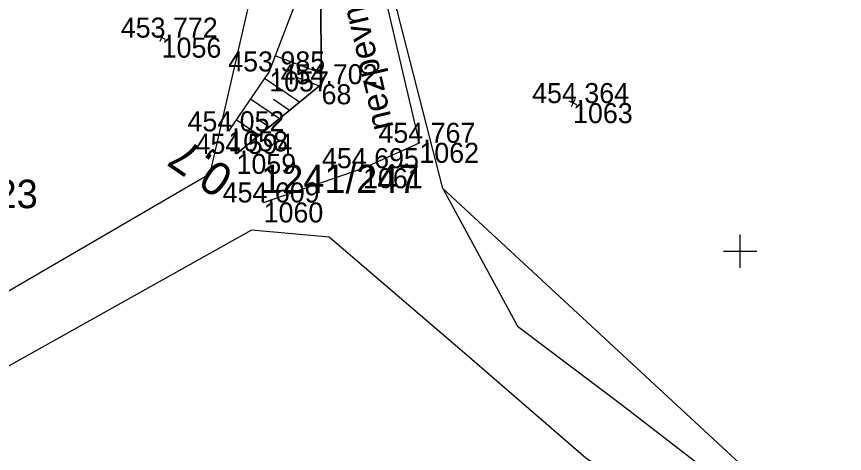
# Model space of a CAD drawing. Extents: x -776734 to -748832, y -1118122 to -976986.
# Drawn here: x -751543.32 to -751493.76, y -1114862.11 to -1114835.94 of the extents above; entities that cross this region are included whole.
import ezdxf

# ---------------------------------------------------------------- set-up
doc = ezdxf.new("R2010")
doc.units = 0
for name, color, linetype in [('KM_Hranice parcel', 7, 'Continuous'), ('KM_Parcelní čísla', 7, 'Continuous'), ('Level 61 Křížky', 7, 'Continuous'), ('SŽG Vrstva 48', 7, 'Continuous'), ('SŽG Vrstva 49', 7, 'Continuous'), ('SŽG Vrstva 51', 7, 'Continuous'), ('SŽG Vrstva 60', 7, 'Continuous'), ('SŽG Vrstva 61', 7, 'Continuous')]:
    doc.layers.add(name, color=color, linetype=linetype)

msp = doc.modelspace()

# ---------------------------------------------------------------- linework, layer by layer
at = {"layer": 'KM_Hranice parcel'}
msp.add_line((-751517.79, -1114846.24), (-751521.19, -1114833.04), dxfattribs=at)
for points in [[(-751555.98, -1114859.47), (-751531.73, -1114845.35), (-751529.04, -1114833.58), (-751530.17, -1114829.56)], [(-751517.79, -1114846.24), (-751513.32, -1114854.49), (-751507.1, -1114859.18), (-751498.89, -1114865.53), (-751499.66, -1114868.86), (-751509.24, -1114862.39), (-751516.07, -1114856.48), (-751524.6, -1114849.16), (-751529.26, -1114848.74), (-751553.51, -1114862.32)], [(-751216.94, -1115124.17), (-751273.44, -1115071.63), (-751359.58, -1114992.07), (-751449.07, -1114909.92), (-751517.79, -1114846.24)]]:
    msp.add_lwpolyline(points, dxfattribs=at)
at = {"layer": 'Level 61 Křížky'}
for p, q in [((-751500, -1114850), (-751500, -1114849)), ((-751501, -1114850), (-751499, -1114850)), ((-751500, -1114851), (-751500, -1114850))]:
    msp.add_line(p, q, dxfattribs=at)
at = {"layer": 'SŽG Vrstva 48'}
for p, q in [((-751525.064, -1114839.349), (-751527.836, -1114838.299)), ((-751526.377, -1114841.077), (-751528.473, -1114839.647)), ((-751525.189, -1114840.104), (-751526.645, -1114839.552)), ((-751527.586, -1114842.067), (-751529.318, -1114840.886)), ((-751526.981, -1114841.572), (-751527.938, -1114840.919)), ((-751528.796, -1114843.058), (-751530.163, -1114842.125)), ((-751528.191, -1114842.563), (-751528.966, -1114842.034))]:
    msp.add_line(p, q, dxfattribs=at)
at = {"layer": 'SŽG Vrstva 49'}
for p, q in [((-751534.4053, -1114837.3145), (-751534.8547, -1114837.0955)), ((-751534.5205, -1114836.9803), (-751534.7395, -1114837.4297)), ((-751509.7762, -1114841.2354), (-751510.2258, -1114841.0166)), ((-751509.8916, -1114840.9012), (-751510.1104, -1114841.3508))]:
    msp.add_line(p, q, dxfattribs=at)
for points in [[(-751530.15, -1114844.167), (-751525.058, -1114839.997), (-751525.116, -1114834.058), (-751526.946, -1114826.6), (-751528.668, -1114821.908)], [(-751528.71, -1114826.495), (-751526.464, -1114834.679), (-751528.189, -1114839.231), (-751530.635, -1114842.817)]]:
    msp.add_lwpolyline(points, dxfattribs=at)
at = {"layer": 'SŽG Vrstva 51'}
for points in [[(-751519.201, -1114843.506), (-751523.621, -1114824.567), (-751524.266, -1114822.243), (-751525.072, -1114820.521), (-751528.668, -1114821.908), (-751526.946, -1114826.6), (-751525.116, -1114834.058), (-751525.058, -1114839.997), (-751530.15, -1114844.167)], [(-751528.526, -1114847.078), (-751522.576, -1114845.026), (-751519.201, -1114843.506)]]:
    msp.add_lwpolyline(points, dxfattribs=at)
at = {"layer": 'SŽG Vrstva 60'}
for p, q in [((-751534.63, -1114837.205), (-751534.63, -1114837.205)), ((-751528.189, -1114839.231), (-751528.189, -1114839.231)), ((-751525.058, -1114839.997), (-751525.058, -1114839.997)), ((-751510.001, -1114841.126), (-751510.001, -1114841.126)), ((-751530.635, -1114842.817), (-751530.635, -1114842.817)), ((-751519.201, -1114843.506), (-751519.201, -1114843.506)), ((-751530.15, -1114844.167), (-751530.15, -1114844.167)), ((-751522.576, -1114845.026), (-751522.576, -1114845.026)), ((-751528.526, -1114847.078), (-751528.526, -1114847.078))]:
    msp.add_line(p, q, dxfattribs=at)

# ---------------------------------------------------------------- texts
at = {"layer": 'KM_Parcelní čísla'}
for s, p in [('1241/247', (-751528.68, -1114846.52)), ('1241/223', (-751551.53, -1114847.42))]:
    msp.add_text(s, height=1.7, dxfattribs=at).set_placement(p)
at = {"layer": 'SŽG Vrstva 48'}
msp.add_text('0,7', height=2, rotation=145.70222, dxfattribs=at).set_placement((-751530.204, -1114845.237))
at = {"layer": 'SŽG Vrstva 51'}
msp.add_text('nezpevn.', height=1.5, rotation=103.1366, dxfattribs=at).set_placement((-751520.741, -1114842.573))
at = {"layer": 'SŽG Vrstva 60'}
for s, p in [('1056', (-751534.63, -1114838.405)), ('1057', (-751528.189, -1114840.431)), ('68', (-751525.058, -1114841.197)), ('1063', (-751510.001, -1114842.326)), ('1058', (-751530.635, -1114844.017)), ('1062', (-751519.201, -1114844.706)), ('1059', (-751530.15, -1114845.367)), ('1061', (-751522.576, -1114846.226)), ('1060', (-751528.526, -1114848.278))]:
    msp.add_text(s, height=1.2, dxfattribs=at).set_placement(p)
at = {"layer": 'SŽG Vrstva 61'}
for s, p in [('453.772', (-751537.0782, -1114837.205)), ('453.985', (-751530.6451, -1114839.231)), ('454.702', (-751527.5062, -1114839.997)), ('454.364', (-751512.452, -1114841.126)), ('454.052', (-751533.0832, -1114842.817)), ('454.767', (-751521.6529, -1114843.506)), ('454.594', (-751532.601, -1114844.167)), ('454.695', (-751525.0321, -1114845.026)), ('454.609', (-751530.9797, -1114847.078))]:
    msp.add_text(s, height=1.2, dxfattribs=at).set_placement(p)

doc.saveas('drawing.dxf')
